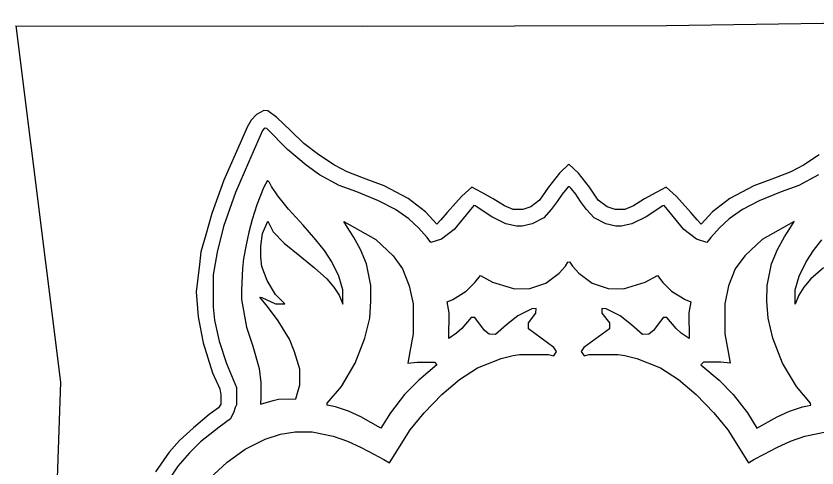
# Model space of a CAD drawing. Extents: x -117616 to 64730, y 54117 to 789866.
# Drawn here: x 63083.54 to 63095.8, y 56013.79 to 56020.71 of the extents above; entities that cross this region are included whole.
import ezdxf

# ---------------------------------------------------------------- set-up
doc = ezdxf.new("R2010")
doc.units = 0
doc.layers.add('Default', color=7, linetype='Continuous')
doc.layers.add('R_No Plot', color=7, linetype='Continuous')

msp = doc.modelspace()

# ---------------------------------------------------------------- linework, layer by layer
at = {"layer": 'Default'}
for points in [[(63083.541, 56020.559), (63088.844, 56020.556), (63093.502, 56020.567), (63098.993, 56020.649), (63101.537, 56020.71)], [(63083.541, 56020.559), (63084.22, 56015.105), (63084.126, 56012.312)]]:
    msp.add_lwpolyline(points, dxfattribs=at)
at = {"layer": 'R_No Plot'}
for p, q in [((63087.225, 56019.204), (63087.14, 56019.116)), ((63087.333, 56019.263), (63087.225, 56019.204)), ((63087.395, 56019.258), (63087.333, 56019.263)), ((63087.537, 56019.158), (63087.395, 56019.258)), ((63087.14, 56019.116), (63087.079, 56019.01)), ((63087.744, 56018.959), (63087.537, 56019.158)), ((63087.079, 56019.01), (63086.992, 56018.809)), ((63087.313, 56018.957), (63087.099, 56018.465)), ((63087.344, 56018.991), (63087.313, 56018.957)), ((63087.38, 56018.988), (63087.344, 56018.991)), ((63087.696, 56018.666), (63087.38, 56018.988)), ((63087.95, 56018.76), (63087.744, 56018.959)), ((63086.992, 56018.809), (63086.723, 56018.197)), ((63088.176, 56018.583), (63087.95, 56018.76)), ((63087.983, 56018.425), (63087.696, 56018.666)), ((63088.416, 56018.425), (63088.176, 56018.583)), ((63095.838, 56018.583), (63095.598, 56018.425)), ((63087.099, 56018.465), (63086.9, 56018.009)), ((63092.007, 56018.443), (63091.86, 56018.302)), ((63092.154, 56018.302), (63092.007, 56018.443)), ((63088.188, 56018.276), (63087.983, 56018.425)), ((63088.609, 56018.325), (63088.416, 56018.425)), ((63088.862, 56018.229), (63088.609, 56018.325)), ((63095.405, 56018.325), (63095.152, 56018.229)), ((63095.598, 56018.425), (63095.405, 56018.325)), ((63086.723, 56018.197), (63086.537, 56017.685)), ((63088.487, 56018.115), (63088.188, 56018.276)), ((63089.178, 56018.11), (63088.862, 56018.229)), ((63091.86, 56018.302), (63091.692, 56018.091)), ((63092.321, 56018.091), (63092.154, 56018.302)), ((63095.152, 56018.229), (63094.836, 56018.11)), ((63095.826, 56018.276), (63095.527, 56018.115)), ((63088.759, 56018.017), (63088.487, 56018.115)), ((63089.546, 56017.917), (63089.178, 56018.11)), ((63090.518, 56018.09), (63090.367, 56017.953)), ((63090.671, 56018.006), (63090.518, 56018.09)), ((63091.692, 56018.091), (63091.558, 56017.892)), ((63091.972, 56018.071), (63091.903, 56017.982)), ((63091.997, 56018.094), (63091.972, 56018.071)), ((63092.007, 56018.094), (63091.997, 56018.094)), ((63092.017, 56018.094), (63092.007, 56018.094)), ((63092.041, 56018.071), (63092.017, 56018.094)), ((63092.11, 56017.982), (63092.041, 56018.071)), ((63092.455, 56017.892), (63092.321, 56018.091)), ((63093.496, 56018.09), (63093.343, 56018.006)), ((63093.647, 56017.953), (63093.496, 56018.09)), ((63094.836, 56018.11), (63094.468, 56017.917)), ((63095.527, 56018.115), (63095.255, 56018.017)), ((63086.9, 56018.009), (63086.72, 56017.488)), ((63089.093, 56017.882), (63088.759, 56018.017)), ((63090.367, 56017.953), (63090.271, 56017.845)), ((63090.848, 56017.91), (63090.671, 56018.006)), ((63091.903, 56017.982), (63091.829, 56017.868)), ((63092.185, 56017.868), (63092.11, 56017.982)), ((63093.343, 56018.006), (63093.166, 56017.91)), ((63093.743, 56017.845), (63093.647, 56017.953)), ((63095.255, 56018.017), (63094.92, 56017.882)), ((63089.35, 56017.745), (63089.093, 56017.882)), ((63089.809, 56017.711), (63089.546, 56017.917)), ((63090.271, 56017.845), (63090.141, 56017.699)), ((63091.018, 56017.801), (63090.848, 56017.91)), ((63091.558, 56017.892), (63091.422, 56017.786)), ((63091.829, 56017.868), (63091.736, 56017.746)), ((63092.277, 56017.746), (63092.185, 56017.868)), ((63092.592, 56017.786), (63092.455, 56017.892)), ((63093.166, 56017.91), (63092.996, 56017.801)), ((63093.873, 56017.699), (63093.743, 56017.845)), ((63094.468, 56017.917), (63094.205, 56017.711)), ((63094.92, 56017.882), (63094.664, 56017.745)), ((63089.555, 56017.602), (63089.35, 56017.745)), ((63089.984, 56017.523), (63089.809, 56017.711)), ((63090.141, 56017.699), (63090.045, 56017.591)), ((63090.525, 56017.778), (63090.387, 56017.611)), ((63090.549, 56017.808), (63090.525, 56017.778)), ((63090.571, 56017.803), (63090.549, 56017.808)), ((63090.827, 56017.637), (63090.571, 56017.803)), ((63091.154, 56017.745), (63091.018, 56017.801)), ((63091.301, 56017.745), (63091.154, 56017.745)), ((63091.422, 56017.786), (63091.301, 56017.745)), ((63091.736, 56017.746), (63091.62, 56017.62)), ((63092.394, 56017.62), (63092.277, 56017.746)), ((63092.713, 56017.745), (63092.592, 56017.786)), ((63092.86, 56017.745), (63092.713, 56017.745)), ((63092.996, 56017.801), (63092.86, 56017.745)), ((63093.443, 56017.803), (63093.187, 56017.637)), ((63093.464, 56017.808), (63093.443, 56017.803)), ((63093.489, 56017.778), (63093.464, 56017.808)), ((63093.627, 56017.611), (63093.489, 56017.778)), ((63093.969, 56017.591), (63093.873, 56017.699)), ((63094.205, 56017.711), (63094.03, 56017.523)), ((63094.664, 56017.745), (63094.459, 56017.602)), ((63086.537, 56017.685), (63086.446, 56017.36)), ((63089.703, 56017.466), (63089.555, 56017.602)), ((63090.045, 56017.591), (63089.984, 56017.523)), ((63090.387, 56017.611), (63090.249, 56017.443)), ((63091.041, 56017.527), (63090.827, 56017.637)), ((63091.62, 56017.62), (63091.442, 56017.526)), ((63092.572, 56017.526), (63092.394, 56017.62)), ((63093.187, 56017.637), (63092.972, 56017.527)), ((63093.765, 56017.443), (63093.627, 56017.611)), ((63094.03, 56017.523), (63093.969, 56017.591)), ((63094.459, 56017.602), (63094.311, 56017.466)), ((63086.72, 56017.488), (63086.623, 56017.095)), ((63089.835, 56017.316), (63089.703, 56017.466)), ((63091.206, 56017.493), (63091.041, 56017.527)), ((63091.29, 56017.49), (63091.206, 56017.493)), ((63091.442, 56017.526), (63091.29, 56017.49)), ((63092.724, 56017.49), (63092.572, 56017.526)), ((63092.807, 56017.493), (63092.724, 56017.49)), ((63092.972, 56017.527), (63092.807, 56017.493)), ((63094.311, 56017.466), (63094.179, 56017.316)), ((63086.446, 56017.36), (63086.372, 56017.098)), ((63090.249, 56017.443), (63090.054, 56017.291)), ((63093.959, 56017.291), (63093.765, 56017.443)), ((63089.894, 56017.242), (63089.835, 56017.316)), ((63090.054, 56017.291), (63089.894, 56017.242)), ((63094.12, 56017.242), (63093.959, 56017.291)), ((63094.179, 56017.316), (63094.12, 56017.242)), ((63086.372, 56017.098), (63086.349, 56016.905)), ((63086.623, 56017.095), (63086.56, 56016.747)), ((63086.349, 56016.905), (63086.323, 56016.695)), ((63091.856, 56016.773), (63091.952, 56016.88)), ((63091.952, 56016.88), (63091.992, 56016.943)), ((63091.992, 56016.943), (63092.007, 56016.947)), ((63092.007, 56016.947), (63092.022, 56016.943)), ((63092.022, 56016.943), (63092.062, 56016.88)), ((63092.062, 56016.88), (63092.158, 56016.773)), ((63086.56, 56016.747), (63086.56, 56016.256)), ((63090.567, 56016.632), (63090.652, 56016.735)), ((63090.652, 56016.735), (63090.838, 56016.636)), ((63091.651, 56016.619), (63091.856, 56016.773)), ((63092.158, 56016.773), (63092.363, 56016.619)), ((63093.175, 56016.636), (63093.361, 56016.735)), ((63093.361, 56016.735), (63093.446, 56016.632)), ((63086.323, 56016.695), (63086.297, 56016.486)), ((63090.435, 56016.497), (63090.567, 56016.632)), ((63090.838, 56016.636), (63091.105, 56016.555)), ((63091.408, 56016.536), (63091.651, 56016.619)), ((63092.363, 56016.619), (63092.606, 56016.536)), ((63092.909, 56016.555), (63093.175, 56016.636)), ((63093.446, 56016.632), (63093.578, 56016.497)), ((63086.297, 56016.486), (63086.329, 56016.106)), ((63090.228, 56016.37), (63090.435, 56016.497)), ((63091.105, 56016.555), (63091.173, 56016.534)), ((63091.173, 56016.534), (63091.408, 56016.536)), ((63092.606, 56016.536), (63092.84, 56016.534)), ((63092.84, 56016.534), (63092.909, 56016.555)), ((63093.578, 56016.497), (63093.785, 56016.37)), ((63090.142, 56016.335), (63090.228, 56016.37)), ((63093.785, 56016.37), (63093.872, 56016.335)), ((63086.56, 56016.256), (63086.579, 56016.055)), ((63090.172, 56016.163), (63090.142, 56016.335)), ((63091.439, 56016.228), (63091.224, 56016.121)), ((63091.503, 56016.231), (63091.439, 56016.228)), ((63091.502, 56016.16), (63091.503, 56016.231)), ((63092.575, 56016.228), (63092.511, 56016.231)), ((63092.511, 56016.231), (63092.512, 56016.16)), ((63092.79, 56016.121), (63092.575, 56016.228)), ((63093.872, 56016.335), (63093.842, 56016.163)), ((63086.329, 56016.106), (63086.406, 56015.705)), ((63090.166, 56015.773), (63090.172, 56016.163)), ((63091.224, 56016.121), (63091.05, 56015.981)), ((63091.387, 56016.012), (63091.502, 56016.16)), ((63092.512, 56016.16), (63092.626, 56016.012)), ((63092.964, 56015.981), (63092.79, 56016.121)), ((63093.842, 56016.163), (63093.847, 56015.773)), ((63086.579, 56016.055), (63086.654, 56015.729)), ((63090.51, 56016.091), (63090.366, 56015.923)), ((63090.566, 56016.093), (63090.51, 56016.091)), ((63090.715, 56015.894), (63090.566, 56016.093)), ((63091.05, 56015.981), (63090.88, 56015.835)), ((63091.386, 56015.918), (63091.387, 56016.012)), ((63092.626, 56016.012), (63092.628, 56015.918)), ((63093.133, 56015.835), (63092.964, 56015.981)), ((63093.448, 56016.093), (63093.299, 56015.894)), ((63093.503, 56016.091), (63093.448, 56016.093)), ((63093.647, 56015.923), (63093.503, 56016.091)), ((63090.366, 56015.923), (63090.286, 56015.852)), ((63090.783, 56015.836), (63090.715, 56015.894)), ((63091.777, 56015.636), (63091.386, 56015.918)), ((63092.628, 56015.918), (63092.237, 56015.636)), ((63093.299, 56015.894), (63093.231, 56015.836)), ((63093.727, 56015.852), (63093.647, 56015.923)), ((63090.286, 56015.852), (63090.166, 56015.773)), ((63090.88, 56015.835), (63090.783, 56015.836)), ((63093.231, 56015.836), (63093.133, 56015.835)), ((63093.847, 56015.773), (63093.727, 56015.852)), ((63086.406, 56015.705), (63086.549, 56015.247)), ((63086.654, 56015.729), (63086.762, 56015.39)), ((63091.818, 56015.574), (63091.777, 56015.636)), ((63092.237, 56015.636), (63092.196, 56015.574)), ((63090.969, 56015.465), (63091.154, 56015.513)), ((63091.154, 56015.513), (63091.252, 56015.528)), ((63091.252, 56015.528), (63091.696, 56015.529)), ((63091.696, 56015.529), (63091.774, 56015.507)), ((63091.774, 56015.507), (63091.818, 56015.574)), ((63092.196, 56015.574), (63092.24, 56015.507)), ((63092.24, 56015.507), (63092.317, 56015.529)), ((63092.317, 56015.529), (63092.761, 56015.528)), ((63092.761, 56015.528), (63092.86, 56015.513)), ((63092.86, 56015.513), (63093.045, 56015.465)), ((63086.762, 56015.39), (63086.915, 56015.02)), ((63090.606, 56015.325), (63090.969, 56015.465)), ((63093.045, 56015.465), (63093.408, 56015.325)), ((63086.549, 56015.247), (63086.662, 56014.999)), ((63090.332, 56015.143), (63090.606, 56015.325)), ((63093.408, 56015.325), (63093.682, 56015.143)), ((63090.059, 56014.916), (63090.332, 56015.143)), ((63093.682, 56015.143), (63093.954, 56014.916)), ((63086.662, 56014.999), (63086.679, 56014.908)), ((63086.915, 56015.02), (63086.916, 56014.755)), ((63086.679, 56014.908), (63086.676, 56014.767)), ((63089.788, 56014.632), (63090.059, 56014.916)), ((63093.954, 56014.916), (63094.225, 56014.632)), ((63086.676, 56014.767), (63086.641, 56014.708)), ((63086.916, 56014.755), (63086.899, 56014.716)), ((63086.641, 56014.708), (63086.5, 56014.608)), ((63086.878, 56014.648), (63086.827, 56014.544)), ((63086.899, 56014.716), (63086.878, 56014.648)), ((63089.574, 56014.371), (63089.788, 56014.632)), ((63094.225, 56014.632), (63094.44, 56014.371)), ((63086.5, 56014.608), (63086.258, 56014.406)), ((63086.827, 56014.544), (63086.652, 56014.415)), ((63086.258, 56014.406), (63086.043, 56014.21)), ((63086.652, 56014.415), (63086.365, 56014.189)), ((63087.355, 56014.229), (63087.593, 56014.307)), ((63087.593, 56014.307), (63087.815, 56014.342)), ((63087.815, 56014.342), (63088.076, 56014.343)), ((63088.076, 56014.343), (63088.396, 56014.278)), ((63088.396, 56014.278), (63088.615, 56014.202)), ((63089.257, 56013.866), (63089.574, 56014.371)), ((63094.44, 56014.371), (63094.757, 56013.866)), ((63095.399, 56014.202), (63095.617, 56014.278)), ((63095.617, 56014.278), (63095.938, 56014.343)), ((63086.043, 56014.21), (63085.888, 56014.029)), ((63086.365, 56014.189), (63086.198, 56014.019)), ((63087.051, 56014.075), (63087.355, 56014.229)), ((63088.615, 56014.202), (63088.824, 56014.103)), ((63095.19, 56014.103), (63095.399, 56014.202)), ((63085.888, 56014.029), (63085.675, 56013.729)), ((63086.198, 56014.019), (63086.019, 56013.817)), ((63086.774, 56013.876), (63087.051, 56014.075)), ((63088.824, 56014.103), (63089.018, 56014.002)), ((63094.996, 56014.002), (63095.19, 56014.103)), ((63089.018, 56014.002), (63089.174, 56013.92)), ((63089.174, 56013.92), (63089.257, 56013.866)), ((63094.757, 56013.866), (63094.839, 56013.92)), ((63094.839, 56013.92), (63094.996, 56014.002)), ((63086.019, 56013.817), (63085.885, 56013.62)), ((63086.505, 56013.63), (63086.774, 56013.876))]:
    msp.add_line(p, q, dxfattribs=at)
for points in [[(63087.392, 56018.191), (63087.33, 56018.077), (63087.228, 56017.817), (63087.158, 56017.594), (63087.108, 56017.4), (63087.066, 56017.204), (63087.023, 56016.998), (63087.008, 56016.843), (63086.991, 56016.512), (63086.992, 56016.367), (63087.071, 56015.948), (63087.167, 56015.652), (63087.263, 56015.31), (63087.288, 56015.1), (63087.288, 56014.872), (63087.282, 56014.764), (63087.476, 56014.824), (63087.562, 56014.845), (63087.824, 56014.848), (63087.885, 56015.06), (63087.886, 56015.304), (63087.806, 56015.566), (63087.727, 56015.76), (63087.554, 56016.041), (63087.39, 56016.263), (63087.273, 56016.405), (63087.305, 56016.401), (63087.516, 56016.302), (63087.655, 56016.302), (63087.512, 56016.446), (63087.384, 56016.661), (63087.304, 56016.877), (63087.288, 56017.016), (63087.29, 56017.186), (63087.317, 56017.378), (63087.397, 56017.57), (63087.476, 56017.403), (63087.648, 56017.231), (63087.887, 56017.038), (63088.112, 56016.856), (63088.302, 56016.685), (63088.409, 56016.557), (63088.489, 56016.435), (63088.544, 56016.299), (63088.546, 56016.517), (63088.483, 56016.726), (63088.377, 56016.944), (63088.262, 56017.119), (63088.134, 56017.284), (63087.937, 56017.505), (63087.715, 56017.754), (63087.549, 56017.959), (63087.454, 56018.1), (63087.421, 56018.161)], [(63088.561, 56017.564), (63089.048, 56017.288), (63089.314, 56017.04), (63089.461, 56016.839), (63089.563, 56016.577), (63089.623, 56016.302), (63089.62, 56015.845), (63089.57, 56015.566), (63089.539, 56015.393), (63089.681, 56015.41), (63089.949, 56015.41), (63089.986, 56015.371), (63089.707, 56015.132), (63089.49, 56014.915), (63089.274, 56014.636), (63089.128, 56014.401), (63088.819, 56014.57), (63088.63, 56014.657), (63088.432, 56014.725), (63088.306, 56014.751), (63088.307, 56014.783), (63088.524, 56015.037), (63088.736, 56015.392), (63088.884, 56015.778), (63088.957, 56016.081), (63088.975, 56016.344), (63088.972, 56016.581), (63088.905, 56016.914), (63088.814, 56017.133), (63088.708, 56017.329), (63088.617, 56017.473)], [(63095.453, 56017.564), (63094.966, 56017.288), (63094.699, 56017.04), (63094.552, 56016.839), (63094.451, 56016.577), (63094.391, 56016.302), (63094.393, 56015.845), (63094.444, 56015.566), (63094.475, 56015.393), (63094.332, 56015.41), (63094.065, 56015.41), (63094.027, 56015.371), (63094.307, 56015.132), (63094.523, 56014.915), (63094.74, 56014.636), (63094.885, 56014.401), (63095.194, 56014.57), (63095.384, 56014.657), (63095.581, 56014.725), (63095.708, 56014.751), (63095.707, 56014.783), (63095.489, 56015.037), (63095.277, 56015.392), (63095.129, 56015.778), (63095.057, 56016.081), (63095.039, 56016.344), (63095.042, 56016.581), (63095.108, 56016.914), (63095.199, 56017.133), (63095.305, 56017.329), (63095.397, 56017.473)]]:
    msp.add_lwpolyline(points, close=True, dxfattribs=at)
msp.add_lwpolyline([(63095.902, 56016.856), (63095.712, 56016.685), (63095.605, 56016.557), (63095.525, 56016.435), (63095.47, 56016.299), (63095.468, 56016.517), (63095.53, 56016.726), (63095.637, 56016.944), (63095.751, 56017.119), (63095.88, 56017.284)], dxfattribs=at)

doc.saveas('drawing.dxf')
